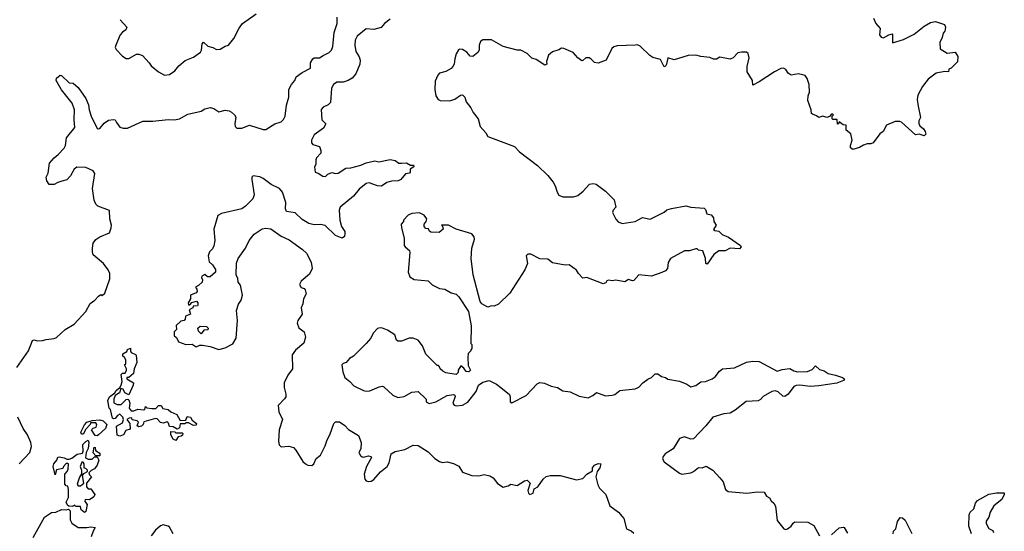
# Model space of a CAD drawing. Extents: x 2293878 to 2522763, y 823964 to 1006972.
# Tile 285 of 407: x 2431065 to 2438826, y 908455 to 912485. Entities that reach past the tile are written whole.
import ezdxf

# ---------------------------------------------------------------- set-up
doc = ezdxf.new("R2010")
doc.units = 0

msp = doc.modelspace()

# ---------------------------------------------------------------- linework, layer by layer
at = {"layer": '0CON20XD'}
for points in [[(2431041.2, 909745), (2431133.8, 909875), (2431165, 909957.5), (2431175, 909963.3), (2431205, 909956.2), (2431245, 909956.7), (2431273.6, 909966.4), (2431335, 909972.5), (2431355, 909982.5), (2431422.5, 910045), (2431494, 910086), (2431586.7, 910185), (2431620.5, 910249.5), (2431657.5, 910275), (2431685, 910307.5), (2431705, 910320), (2431715, 910312.5), (2431735, 910330), (2431775.6, 910444.4), (2431775.6, 910485), (2431762.5, 910515), (2431725.3, 910565), (2431645, 910631.8), (2431637.6, 910655), (2431637.5, 910685), (2431645, 910725.7), (2431665, 910753.8), (2431697.5, 910775), (2431771.2, 910805), (2431785.6, 910845), (2431787, 910867), (2431773.8, 910915), (2431772.5, 910982.5), (2431680, 911015), (2431665, 911031.2), (2431652.8, 911062.8), (2431639.2, 911155), (2431657.7, 911272.3), (2431643.3, 911295), (2431585, 911320), (2431515, 911322), (2431495, 911306.7), (2431465.8, 911254.2), (2431436.9, 911223.1), (2431398, 911212), (2431365, 911203.3), (2431335, 911186.7), (2431297.5, 911187.5), (2431277.5, 911215), (2431273.3, 911245), (2431288.8, 911275), (2431300, 911355), (2431335, 911397.5), (2431368.2, 911421.8), (2431415, 911474.2), (2431424.5, 911495), (2431434.5, 911555), (2431499.6, 911635), (2431493.6, 911695), (2431495.4, 911775), (2431477.9, 911827.9), (2431395, 911931.9), (2431350.8, 912005), (2431355.8, 912024.2), (2431382.9, 912047.1), (2431395, 912046), (2431455, 911987.5), (2431485, 911983.8), (2431525, 911951.2), (2431585.6, 911865), (2431606.7, 911815), (2431611.5, 911775), (2431629.1, 911725), (2431675, 911628.8), (2431685, 911624), (2431695, 911628), (2431730.3, 911669.7), (2431765, 911693.8), (2431805, 911700), (2431816.7, 911695), (2431828, 911675), (2431855, 911638.8), (2431880.5, 911630.5), (2431915, 911631.2), (2432035, 911686.7), (2432115, 911684.5), (2432235, 911700), (2432285, 911697.1), (2432325, 911704.4), (2432389.1, 911740.9), (2432495, 911764), (2432525, 911783.1), (2432565, 911792.9), (2432595.4, 911785.4), (2432635, 911759.2), (2432685, 911772.9), (2432715, 911767.5), (2432735, 911756), (2432758.8, 911735), (2432767.3, 911717.3), (2432759.4, 911665), (2432763.7, 911643.7), (2432775, 911631.4), (2432815, 911630), (2432875, 911654.2), (2432985, 911621.1), (2433005, 911620.8), (2433075, 911664.3), (2433125, 911681.1), (2433145, 911700), (2433157.3, 911725), (2433168.1, 911811.9), (2433186.2, 911875), (2433186.5, 911905), (2433185.7, 911935), (2433206.2, 911975), (2433233.8, 912005), (2433244.4, 912035.6), (2433290.3, 912069.7), (2433357.3, 912102.7), (2433358, 912145), (2433375, 912176.7), (2433386, 912184), (2433426.6, 912183.4), (2433455.8, 912204.2), (2433505, 912225.8), (2433522.9, 912245), (2433531.8, 912275), (2433542.9, 912385), (2433567.3, 912455), (2433567.5, 912505)], [(2431857.5, 912485), (2431910, 912425), (2431902.5, 912405), (2431875, 912386.7), (2431856.7, 912365), (2431821.2, 912285), (2431817.5, 912265), (2431825, 912250), (2431875, 912196.7), (2431905, 912180), (2431925, 912180), (2431985, 912212.5), (2432005, 912212.5), (2432031.7, 912201.7), (2432086.4, 912146.4), (2432100.7, 912120.7), (2432157.5, 912075), (2432205, 912047.5)], [(2432205, 912047.5), (2432245, 912052.5), (2432288.3, 912081.7), (2432318.3, 912121.7), (2432367.7, 912162.3), (2432435, 912190), (2432490, 912230), (2432498, 912245), (2432503.3, 912295), (2432513.3, 912306.7), (2432546.4, 912276.4), (2432586.4, 912266.4), (2432615, 912250), (2432645, 912252.5), (2432683, 912277), (2432710, 912285), (2432753.6, 912336.4), (2432795, 912417.5), (2432821.2, 912455), (2432927.8, 912532.2)], [(2433985, 912489.4), (2433939.4, 912455), (2433915, 912422.5), (2433855, 912407.8), (2433795, 912413.3), (2433724.3, 912355.7), (2433709.3, 912325), (2433707.3, 912285), (2433714, 912234), (2433741.1, 912191.1)], [(2437796.4, 912496.4), (2437813.3, 912455), (2437847.5, 912415), (2437843, 912367), (2437855, 912347.5), (2437875, 912343.3), (2437915, 912366), (2437945, 912372.5), (2437945, 912302.5), (2438031.7, 912328.3), (2438115, 912370), (2438195, 912433.3), (2438245, 912463.3), (2438285, 912470), (2438355, 912447.5), (2438362.5, 912425), (2438357.5, 912395), (2438345, 912380), (2438336.2, 912345), (2438316.7, 912305), (2438320, 912255), (2438375, 912220), (2438438.3, 912228.3), (2438460, 912195), (2438456.4, 912153.6), (2438406.4, 912103.6), (2438390, 912095), (2438387, 912073), (2438357, 912077), (2438290, 912065), (2438225, 912017.5), (2438180.3, 911959.7), (2438145, 911890), (2438140, 911855), (2438146, 911805), (2438166.7, 911715), (2438153, 911687), (2438153, 911667), (2438159.5, 911649.5), (2438188.8, 911625), (2438201.2, 911605), (2438206.4, 911583.6), (2438195, 911570), (2438155, 911582.5), (2438125, 911577.5), (2438015, 911676.7), (2438003, 911683), (2437965, 911682.5), (2437897, 911653), (2437870, 911605), (2437845, 911586.7), (2437792.5, 911515), (2437775, 911506.7), (2437745, 911506.7), (2437715, 911497.5), (2437685, 911477.5), (2437633, 911463), (2437612.5, 911475), (2437612.5, 911495), (2437627.5, 911535), (2437617, 911587), (2437580, 911615), (2437580, 911655), (2437555, 911657.5), (2437525, 911680), (2437520, 911665), (2437511.7, 911661.7), (2437508.3, 911698.3), (2437475, 911700), (2437470, 911705), (2437470, 911725), (2437480, 911735), (2437475, 911740), (2437465, 911740), (2437448.3, 911721.7), (2437426.7, 911713.3), (2437395, 911723.8), (2437363.6, 911713.6), (2437345, 911728.8), (2437315, 911740), (2437307.5, 911745), (2437303.3, 911775), (2437278.3, 911848.3), (2437280, 911885), (2437291.2, 911915), (2437286.7, 911975), (2437271.7, 912021.7), (2437256.7, 912045), (2437205, 912057.5), (2437145, 912047.5), (2437122.5, 912065), (2437103.9, 912093.9), (2437085, 912103.3), (2437065, 912100), (2437015, 912073.8), (2436895, 911994.2), (2436845, 911970), (2436841.2, 912005), (2436798.8, 912075), (2436798.6, 912115), (2436813.8, 912185), (2436807.7, 912217.7), (2436795, 912228.8), (2436755, 912230), (2436726.1, 912223.9), (2436690, 912185), (2436665, 912174), (2436585, 912190), (2436556.2, 912173.8), (2436535, 912174), (2436505, 912186.2), (2436433.9, 912193.9), (2436395, 912206.7), (2436335, 912203.3), (2436225, 912167.5), (2436175, 912183.3), (2436163.3, 912135), (2436155, 912118), (2436145, 912114.2), (2436115, 912172.5), (2436055, 912187.5), (2436032.3, 912202.3), (2435955, 912277.5), (2435935, 912286.7), (2435916.4, 912283.6), (2435775, 912280), (2435749.3, 912270.7), (2435731.7, 912258.3), (2435687.5, 912165), (2435625, 912143.3), (2435595, 912147.5), (2435570, 912175), (2435553.6, 912183.6), (2435526.7, 912183.3), (2435505, 912162.5), (2435495, 912161.2), (2435465, 912184), (2435426.7, 912226.7), (2435355, 912257.5), (2435335, 912260), (2435313.6, 912246.4), (2435265, 912231.2), (2435233.3, 912205), (2435216.7, 912155), (2435218.8, 912135), (2435205, 912126.7), (2435135, 912171.9), (2435102.9, 912182.9), (2435065, 912218), (2435015, 912246.2), (2434985, 912244.3), (2434876.7, 912275), (2434785, 912325.6), (2434715.7, 912325.7), (2434696.1, 912313.9), (2434687.5, 912285), (2434686.7, 912245), (2434675, 912227.5), (2434635.9, 912194.1), (2434615, 912198.8), (2434589.7, 912229.7), (2434555, 912251.2), (2434535, 912253.8), (2434522.9, 912247.1), (2434506.2, 912215), (2434493.9, 912176.1), (2434490, 912135), (2434478.8, 912115), (2434465, 912100), (2434422.7, 912077.3), (2434375, 912062.5), (2434361.7, 912048.3), (2434340.3, 911999.7), (2434336.1, 911936.1), (2434343.9, 911883.9), (2434363.3, 911855), (2434378.3, 911848.3), (2434455, 911846.2), (2434495, 911860), (2434539.3, 911890.7), (2434555, 911893.3), (2434573.3, 911875), (2434585, 911837.5), (2434620.5, 911790.5), (2434638, 911755), (2434678.8, 911705), (2434695, 911642.5), (2434738.8, 911595), (2434753.8, 911565), (2434965.5, 911485.5), (2435003.8, 911443.8), (2435147.4, 911337.4), (2435228.6, 911258.6), (2435269.2, 911205), (2435286.6, 911176.6), (2435300.6, 911125), (2435315, 911102.5), (2435345, 911089.4), (2435430.3, 911089.7), (2435465, 911100.8), (2435507.5, 911135), (2435555, 911190), (2435585, 911193.8), (2435608.3, 911188.3), (2435683, 911133), (2435750, 911065), (2435763, 911007), (2435742.5, 910985), (2435738.8, 910965), (2435763, 910913), (2435783.3, 910893.3), (2435815, 910880), (2435917.5, 910895), (2435975, 910928), (2436035, 910912.5), (2436145, 910967.5), (2436165, 910986.2), (2436202.3, 910997.7), (2436315, 911018), (2436355, 911008), (2436460, 911000), (2436470.7, 910990.7), (2436482.5, 910955), (2436515, 910947.5), (2436532.5, 910925), (2436537.5, 910895), (2436556, 910865), (2436535, 910832.5), (2436545, 910823.8), (2436575, 910820), (2436603, 910793), (2436652.3, 910772.3), (2436746.4, 910706.4), (2436752.5, 910695), (2436739.3, 910680.7), (2436665, 910686.2), (2436625, 910663.3), (2436575, 910663.3), (2436536.7, 910635), (2436485, 910560), (2436473.3, 910565), (2436470, 910605), (2436450, 910665), (2436415, 910670), (2436405, 910680), (2436395, 910680), (2436345, 910664), (2436303.9, 910663.9), (2436193.8, 910605), (2436177.7, 910572.3), (2436170, 910525), (2436155, 910506.7), (2436127.3, 910492.7), (2436045, 910464), (2435945, 910476.2), (2435905, 910430), (2435895, 910427.5), (2435865, 910438.8), (2435835, 910418.8), (2435765, 910433.8), (2435735, 910428.8), (2435705, 910433.3), (2435692.3, 910427.7), (2435685, 910412.5), (2435665, 910403.3), (2435535, 910454), (2435505, 910450), (2435470, 910485), (2435455, 910512.5), (2435395, 910552.5), (2435365, 910550), (2435265, 910570), (2435228.8, 910598.8), (2435165, 910600), (2435095, 910638.1), (2435071.5, 910638.5), (2435057.5, 910625), (2435066.7, 910565), (2435045.9, 910514.1), (2434929.5, 910330.5), (2434840, 910245), (2434805, 910227.5), (2434785, 910230), (2434755, 910220), (2434707, 910247), (2434693.3, 910265), (2434638.8, 910475), (2434622.9, 910605), (2434629.2, 910685), (2434649.2, 910755), (2434646, 910775), (2434627.9, 910797.9), (2434505.7, 910835.7), (2434445, 910866), (2434390, 910865), (2434397.5, 910857.5), (2434402.5, 910835), (2434371.7, 910808.3), (2434305, 910810), (2434291.7, 910821.7), (2434288.3, 910838.3), (2434265, 910840), (2434252.5, 910855), (2434252.5, 910875), (2434270, 910895), (2434273.3, 910915), (2434253.8, 910945), (2434215, 910964), (2434155, 910957.5), (2434127.5, 910945), (2434090, 910905), (2434090, 910895), (2434072.5, 910875), (2434073.8, 910846.2), (2434094.2, 910765), (2434094.2, 910705), (2434103.3, 910695), (2434136.4, 910666.4), (2434140.7, 910650.7), (2434125.8, 910495), (2434138.8, 910458.8), (2434175, 910438), (2434285, 910426.7), (2434315, 910397.5), (2434375, 910367.5), (2434415, 910362.5), (2434465, 910332.5), (2434505, 910322.5), (2434525, 910302.5), (2434603.3, 910185), (2434623, 910073), (2434620, 909935), (2434630, 909925), (2434630, 909895), (2434620, 909885), (2434620, 909875), (2434600, 909855), (2434597.5, 909825), (2434600.7, 909760.7), (2434617.5, 909725), (2434605, 909710), (2434585, 909712.5), (2434565, 909740), (2434542.5, 909757.5), (2434520, 909725), (2434520, 909705), (2434505, 909690), (2434423, 909703), (2434400, 909715), (2434380, 909735), (2434375, 909750), (2434365, 909760), (2434355, 909760), (2434265, 909850), (2434240, 909915), (2434205, 909960), (2434165, 909976.7), (2434135, 909976.7), (2434075, 909952.5), (2434045, 909952.5), (2434035, 909960), (2434021.7, 910001.7), (2433965, 910040), (2433925, 910056), (2433905, 910058.8), (2433885, 910053.3), (2433850, 910015), (2433832, 909975), (2433795.6, 909934.4)], [(2433741.1, 912191.1), (2433748.2, 912165), (2433745.4, 912135), (2433715, 912059.4), (2433684.5, 912025), (2433654.7, 912005.3), (2433615, 911991.8), (2433565, 911991.8), (2433537.8, 911975), (2433521.5, 911945), (2433515, 911833.3), (2433496.2, 911815), (2433456.2, 911795), (2433441.9, 911778.1), (2433446.1, 911696.1), (2433478.8, 911665), (2433458.3, 911631.7), (2433385, 911577.5), (2433364.4, 911535), (2433366, 911515), (2433375, 911501.2), (2433427.5, 911485), (2433438.8, 911455), (2433437.7, 911432.3), (2433403.6, 911396.4), (2433398.3, 911381.7), (2433400, 911345), (2433387.5, 911325), (2433393, 911283), (2433417, 911277), (2433453, 911253), (2433475, 911250), (2433493, 911267), (2433525, 911282.5), (2433555, 911274), (2433575, 911276), (2433635, 911316.2), (2433675, 911318.8), (2433755, 911338), (2433795, 911358), (2433863, 911373), (2433895, 911366.2), (2433985, 911383.3), (2434025, 911376.7), (2434054.2, 911354.2), (2434073.9, 911353.9), (2434115, 911357.5), (2434145, 911340), (2434168, 911338), (2434172.5, 911325), (2434141.7, 911308.3), (2434142.5, 911285), (2434136.7, 911275), (2434105, 911270), (2434068.8, 911225), (2434047.5, 911215), (2433995, 911211.8), (2433958.6, 911201.4), (2433917.3, 911172.7), (2433885, 911176), (2433818.9, 911198.9), (2433795, 911195.6), (2433739.6, 911150.4), (2433695, 911095.8), (2433590.9, 911009.1), (2433584.2, 910985), (2433589.4, 910905), (2433601.4, 910855), (2433626.3, 910816.3), (2433628.8, 910801.2), (2433624.1, 910775.9), (2433606, 910764), (2433555, 910785.7), (2433472.4, 910862.4), (2433435, 910870.6), (2433385, 910867.8), (2433345, 910880), (2433290.4, 910910.4), (2433235, 910962.5), (2433168.8, 910975), (2433160, 910995), (2433161.8, 911045), (2433135, 911125.8), (2433113.3, 911155), (2433045.9, 911185.9), (2432984.3, 911235), (2432956.3, 911246.3), (2432905, 911254.3), (2432895.5, 911244.5), (2432893.8, 911225), (2432913.9, 911105), (2432901.8, 911075), (2432845.2, 911014.8), (2432815.3, 910994.7), (2432655, 910958.7), (2432626.7, 910943.3), (2432594.6, 910835), (2432602.1, 910745), (2432596, 910704), (2432585, 910680), (2432560.8, 910655), (2432551.2, 910625), (2432558.3, 910578.3), (2432583.3, 910555), (2432607, 910517), (2432607.5, 910495), (2432565, 910460), (2432545, 910460), (2432525, 910477.5), (2432500, 910465), (2432497.5, 910455), (2432506.7, 910436.7), (2432503.6, 910416.4), (2432475, 910390), (2432451.7, 910378.3), (2432461.7, 910361.7), (2432462.5, 910345), (2432455, 910332.5), (2432410, 910315), (2432410, 910285), (2432392.5, 910255), (2432395, 910240), (2432405, 910240), (2432421.7, 910258.3), (2432457, 910267), (2432470, 910255), (2432470, 910235), (2432465, 910230), (2432431.7, 910228.3), (2432430, 910215), (2432401.7, 910198.3), (2432410, 910165), (2432371.7, 910148.3), (2432370, 910125), (2432360, 910115), (2432335, 910110), (2432297.5, 910075), (2432300, 910045), (2432282.5, 910025), (2432283.3, 909995), (2432300.7, 909980.7), (2432317.5, 909947.5), (2432375, 909927.5), (2432425, 909930), (2432455, 909907.5), (2432485, 909920), (2432505, 909920), (2432565, 909910), (2432635, 909888), (2432685, 909900), (2432745, 909931.2), (2432770.8, 909975), (2432780.6, 910115), (2432774.4, 910195), (2432790, 910245), (2432810, 910275), (2432820, 910315), (2432803.9, 910393.9), (2432786.1, 910416.1), (2432783.3, 910445), (2432771.2, 910475), (2432773.9, 910566.1), (2432787.3, 910602.7), (2432844, 910685), (2432874, 910745), (2432912, 910795), (2432975, 910836.2), (2433005, 910843.3), (2433045, 910836.7), (2433125, 910780), (2433188.3, 910751.7), (2433295, 910674.3), (2433325.6, 910645), (2433362.2, 910575), (2433370.6, 910525), (2433349.4, 910480.6), (2433283.3, 910425), (2433270.7, 910399.3), (2433282.5, 910375), (2433306.2, 910366.2), (2433316.1, 910356.1), (2433323.6, 910326.4), (2433301.2, 910285), (2433296.1, 910246.1), (2433284, 910215), (2433290, 910165), (2433256, 910115), (2433252, 910095), (2433265, 910057.5), (2433306.1, 910026.1), (2433318, 909985), (2433305, 909936.7), (2433239.1, 909880.9), (2433212.5, 909845), (2433216.2, 909735), (2433178, 909685), (2433150, 909625), (2433148.3, 909588.3), (2433162, 909535), (2433161.2, 909515), (2433152.3, 909497.7), (2433103.3, 909445), (2433107.5, 909395), (2433136.2, 909335), (2433111.2, 909255), (2433104.2, 909165), (2433110, 909135), (2433125, 909118.8), (2433185, 909125.8), (2433222.5, 909115), (2433241.2, 909095), (2433296.7, 909005), (2433316.7, 908985), (2433335, 908976), (2433367.3, 908972.7), (2433383.3, 908985), (2433402.1, 909027.9), (2433435, 909054), (2433473.4, 909126.6), (2433487.1, 909175), (2433509.4, 909215), (2433541.2, 909305), (2433555, 909316.2), (2433585, 909316.2), (2433628.8, 909288.8), (2433657.7, 909257.7), (2433735, 909210), (2433755.8, 909155), (2433754, 909105), (2433737.5, 909075), (2433752.3, 909052.3), (2433765, 909040), (2433775, 909038.8), (2433815, 909048.8), (2433836.2, 909045), (2433837.5, 909035), (2433798.2, 908965), (2433780.4, 908905), (2433785.6, 908865), (2433795, 908852.5), (2433815, 908845.7), (2433835, 908848.6), (2433855, 908861.4), (2433907.7, 908922.3), (2433960.9, 908965), (2433978.2, 908995), (2433993.3, 909065), (2434024, 909084), (2434100.3, 909099.7), (2434165, 909133.1), (2434205, 909130), (2434285, 909080), (2434338.3, 909028.3), (2434375, 909003.8), (2434396.4, 908996.4), (2434435, 909001.2), (2434485, 908990), (2434525, 908966.7), (2434555, 908921.2), (2434630, 908895), (2434685, 908892.5), (2434725, 908901.2), (2434771.7, 908891.7), (2434796.4, 908876.4), (2434831.7, 908831.7), (2434875, 908803.3), (2434915, 908812.5), (2434935, 908826.7), (2434985, 908816.7), (2435045, 908852.5), (2435065, 908857.5), (2435087.5, 908835), (2435071.2, 908775), (2435074.4, 908754.4), (2435085, 908743.8), (2435112.5, 908755), (2435120, 908790), (2435148.8, 908805), (2435191.2, 908865), (2435215, 908886.7), (2435246.4, 908893.6), (2435325, 908893.8), (2435455, 908861.2), (2435505, 908871.2), (2435535.9, 908904.1), (2435579.5, 908930.5), (2435580.8, 908955), (2435595, 908975.8), (2435625, 908988.8), (2435646.7, 908986.7), (2435638.8, 908955), (2435617.5, 908925), (2435607.5, 908885), (2435621.2, 908821.2), (2435636.2, 908795), (2435685, 908743.8), (2435717.5, 908655), (2435783.8, 908605), (2435815, 908572.5), (2435825.8, 908555), (2435847.5, 908475), (2435885, 908458), (2435905, 908440)], [(2432495, 910010), (2432475, 910030), (2432470, 910055), (2432488.3, 910071.7), (2432538.3, 910068.3), (2432550, 910055), (2432548.3, 910041.7), (2432515, 910040), (2432495, 910010)], [(2433795.6, 909934.4), (2433696.2, 909835), (2433663.3, 909815), (2433637.5, 909785), (2433615, 909776.7), (2433603.8, 909765), (2433610.7, 909710.7), (2433627.5, 909665), (2433665.9, 909635.9), (2433699.5, 909599.5), (2433775, 909564.2), (2433795, 909559.4), (2433825, 909562.5), (2433897.6, 909592.4), (2433925, 909597.1), (2433935, 909594), (2434005, 909526.7), (2434045, 909508.8), (2434095, 909516.2), (2434155, 909551.2), (2434206.4, 909556.4), (2434270, 909495), (2434270, 909475), (2434292.5, 909462.5), (2434343.8, 909475), (2434435, 909523.3), (2434483, 909533), (2434495.8, 909525.8), (2434496.1, 909516.1), (2434478.8, 909465), (2434489.5, 909449.5), (2434505, 909444), (2434555, 909449.2), (2434597.8, 909472.2), (2434663.6, 909556.4), (2434681.2, 909605), (2434715, 909630), (2434765, 909642.5), (2434823.6, 909613.6), (2434858, 909588), (2434925, 909532.5), (2434931.2, 909515), (2434930, 909475), (2434945, 909466.2), (2435056.2, 909525), (2435145, 909616.2), (2435165, 909626), (2435201.2, 909621.2), (2435255, 909598.8), (2435305, 909588), (2435345, 909560), (2435405, 909553.8), (2435475, 909519.2), (2435545, 909506.7), (2435583.3, 909525), (2435611.7, 909548.3), (2435682.3, 909522.3), (2435735, 909526.2), (2435755, 909532), (2435795.8, 909564.2), (2435915, 909576), (2435945, 909590), (2435978, 909625), (2436015, 909652.9), (2436044.4, 909665.6), (2436075, 909696.2), (2436093.9, 909693.9), (2436124.1, 909674.1), (2436155, 909666.2), (2436175, 909653.8), (2436266.7, 909636.7), (2436324.2, 909614.2), (2436355, 909594), (2436395, 909603.8), (2436435, 909633.3), (2436470, 909635), (2436523.9, 909656.1), (2436547.3, 909672.7), (2436580, 909715), (2436605, 909733.8), (2436698.3, 909741.7), (2436795, 909786), (2436845, 909796.2), (2436895, 909791.2), (2437035, 909716.7), (2437075, 909730), (2437135, 909736.2), (2437168.3, 909718.3), (2437195, 909712), (2437276.1, 909713.9), (2437310.7, 909729.3), (2437337, 909757), (2437369.3, 909729.3), (2437405, 909720), (2437438.3, 909698.3), (2437495, 909685.8), (2437550, 909665), (2437567.5, 909655), (2437558.3, 909641.7), (2437505, 909622), (2437365, 909601.2), (2437295, 909594.3), (2437215, 909606), (2437185, 909602.5), (2437166.7, 909595), (2437122.5, 909535), (2437095, 909516.7), (2437079.3, 909519.3), (2437044.1, 909554.1), (2437020.8, 909560.8), (2436993.6, 909556.4), (2436926.4, 909516.4), (2436905, 909493.3), (2436886.4, 909483.6), (2436792.3, 909477.7), (2436705, 909408.8), (2436665, 909386.2), (2436615, 909380), (2436528.8, 909355), (2436474, 909285), (2436375, 909184), (2436355, 909180.8), (2436305, 909199.2), (2436265, 909185.8), (2436214.6, 909105.4), (2436152.2, 909065), (2436136.7, 909045), (2436130.6, 909025), (2436145, 909002.5), (2436265, 908912.5), (2436285, 908905.8), (2436355, 908916), (2436376.7, 908925), (2436415, 908957.5), (2436445, 908953.3), (2436475, 908968.8), (2436527.5, 908935), (2436585, 908876.7), (2436608.8, 908845), (2436628.8, 908785), (2436648.3, 908768.3), (2436795.9, 908754.1), (2436880, 908765), (2436932.5, 908762.5), (2436950.7, 908730.7), (2436975, 908717.5), (2436987.5, 908695), (2437010, 908675), (2437021.7, 908651.7), (2437035, 908540), (2437087.5, 908475), (2437105, 908470), (2437117.5, 908475), (2437146.7, 908495), (2437161.2, 908518.8), (2437175, 908528.8), (2437277, 908527), (2437325, 908500), (2437369.3, 908419.3)], [(2431855, 909203.8), (2431833, 909213), (2431828.3, 909281.7), (2431875, 909310), (2431882.5, 909335), (2431876.7, 909355), (2431855, 909376.2), (2431835, 909366.2), (2431817.7, 909342.3), (2431805, 909340), (2431796.2, 909346.2), (2431780, 909415), (2431770, 909425), (2431760, 909485), (2431772.5, 909515), (2431813.3, 909546.7), (2431823.8, 909565), (2431853.3, 909586.7), (2431863.3, 909605), (2431871.2, 909635), (2431865, 909690), (2431875, 909700), (2431895, 909700), (2431907.5, 909725), (2431907.5, 909735), (2431890, 909765), (2431900, 909775), (2431900, 909805), (2431890, 909825), (2431877.5, 909835), (2431878.3, 909851.7), (2431908.3, 909871.7), (2431913.6, 909886.4), (2431938.3, 909898.3), (2431937.5, 909875), (2431943.6, 909863.6), (2431978.3, 909848.3), (2431981.7, 909841.7), (2431986.7, 909785), (2431967.5, 909735), (2431961.7, 909698.3), (2431925, 909667.5), (2431910, 909665), (2431910, 909655), (2431962.5, 909625), (2431960, 909605), (2431925, 909530), (2431892.5, 909545), (2431880, 909575), (2431861.7, 909578.3), (2431850, 909545), (2431816.4, 909523.6), (2431806.7, 909495), (2431807.5, 909467.5), (2431833.6, 909453.6), (2431865, 909453.8), (2431905, 909493.3), (2431916.7, 909496.7), (2431925, 909490), (2431932.5, 909465), (2431927.5, 909425), (2431943.6, 909403.6), (2431965, 909403.3), (2431995, 909417.5), (2432039.3, 909410.7), (2432050, 909415), (2432055, 909437.5), (2432067.5, 909427.5), (2432106.7, 909423.3), (2432137, 909423), (2432160, 909445), (2432180, 909445), (2432193, 909423), (2432235, 909413.3), (2432256.2, 909396.2), (2432302.5, 909375), (2432328.3, 909328.3), (2432375, 909330), (2432385, 909360), (2432410, 909355), (2432425, 909330), (2432457.5, 909305), (2432455, 909290), (2432435, 909287.5), (2432395, 909310), (2432375, 909310), (2432365, 909302.5), (2432330, 909300), (2432325, 909270), (2432305, 909260), (2432275, 909277.5), (2432245, 909280), (2432237, 909307), (2432227, 909317), (2432195, 909307.5), (2432175, 909311.2), (2432149.3, 909339.3), (2432135, 909342.5), (2432043.8, 909316.2), (2432037.5, 909295), (2432025, 909283.3), (2432005, 909277.5), (2431990, 909285), (2432000, 909315), (2431990, 909325), (2431951.7, 909331.7), (2431947.5, 909347.5), (2431927, 909347), (2431910, 909335), (2431932.5, 909305), (2431935, 909260), (2431901.7, 909248.3), (2431882.5, 909215), (2431855, 909203.8)], [(2431060, 908985), (2431143.8, 909075), (2431156.8, 909123.2), (2431152.5, 909155), (2431127.1, 909215), (2431090.8, 909265), (2431049.4, 909355)], [(2431675, 909206.7), (2431660, 909210), (2431630, 909255), (2431643, 909267), (2431667.5, 909275), (2431672.5, 909295), (2431665, 909310), (2431621.7, 909308.3), (2431620, 909295), (2431585, 909260), (2431565, 909220), (2431550.7, 909220.7), (2431546.7, 909235), (2431575, 909292.5), (2431595, 909313.3), (2431635, 909326.7), (2431695, 909333.3), (2431723.6, 909323.6), (2431752.5, 909295), (2431740, 909265), (2431685, 909213.3), (2431675, 909206.7)], [(2432295, 909170), (2432275, 909180), (2432255, 909213.3), (2432255, 909240), (2432287, 909237), (2432295, 909230), (2432345, 909230), (2432350, 909225), (2432348.3, 909211.7), (2432337, 909203), (2432315, 909200), (2432295, 909170)], [(2431575, 908602.5), (2431550, 908625), (2431545, 908650), (2431505, 908650), (2431500, 908660), (2431479.3, 908650.7), (2431452, 908652), (2431440.8, 908660.8), (2431430, 908685), (2431449.2, 908720.8), (2431450, 908785), (2431445, 908810), (2431431.7, 908811.7), (2431420, 908825), (2431420, 908905), (2431440, 908925), (2431447, 908943), (2431450, 908985), (2431445, 908990), (2431431.7, 908988.3), (2431410, 908965), (2431405, 908950), (2431355, 908940), (2431345, 908900), (2431328.8, 908965), (2431334, 908985), (2431357.5, 909015), (2431365, 909037.5), (2431375, 909040), (2431415, 909032.5), (2431435, 909022.5), (2431455, 909022.5), (2431475, 909030), (2431518.3, 909061.7), (2431558.8, 909071.2), (2431563.9, 909086.1), (2431562.3, 909137.7), (2431585, 909163.3), (2431605, 909172.5), (2431610, 909155), (2431603, 909107), (2431587.5, 909075), (2431583.3, 909033.3), (2431603.6, 909023.6), (2431635, 909022.5), (2431655, 909040), (2431675, 909040), (2431688.8, 909015), (2431674, 908975), (2431655, 908946.7), (2431627.5, 908932.5), (2431610, 908915), (2431615, 908900), (2431630, 908885), (2431590, 908835), (2431590, 908805), (2431605, 908790), (2431625, 908790), (2431656.7, 908745), (2431648.8, 908725), (2431615, 908703.3), (2431580, 908705), (2431578.3, 908688.3), (2431597.5, 908665), (2431585, 908610), (2431575, 908602.5)], [(2431695, 909050), (2431665, 909050), (2431642.5, 909072.5), (2431651.7, 909118.3), (2431660, 909115), (2431661.7, 909091.7), (2431695, 909070), (2431695, 909050)], [(2431545, 908812.5), (2431570, 908835), (2431560, 908895), (2431570, 908910), (2431600, 908925), (2431600, 908935), (2431585, 908950), (2431573, 908953), (2431572.5, 908985), (2431565, 909000), (2431555, 909000), (2431540, 908965), (2431552.5, 908935), (2431551.7, 908908.3), (2431535, 908880), (2431517.5, 908825), (2431525, 908812.5), (2431545, 908812.5)], [(2438568.9, 908435), (2438547.8, 908495), (2438550, 908585), (2438555.9, 908604.1), (2438585, 908632.5), (2438598.8, 908675), (2438615, 908696.7), (2438705, 908747.5), (2438765, 908758.8), (2438825, 908757.5), (2438826.2, 908745), (2438806.2, 908705), (2438744, 908655), (2438714.3, 908605.7), (2438703.8, 908565), (2438684, 908535), (2438682, 908515), (2438705, 908476.7), (2438735, 908460), (2438740, 908445)], [(2431171.5, 908405), (2431260, 908565), (2431315, 908604), (2431350, 908605), (2431395, 908626.7), (2431430, 908625), (2431448, 908628), (2431462, 908615), (2431462.2, 908545), (2431475, 908518.8), (2431525, 908483.3), (2431595, 908483.3), (2431625, 908490), (2431660, 908485), (2431642.5, 908455), (2431628.3, 908411.7)], [(2437951.2, 908435), (2437953.3, 908455), (2437972, 908475), (2437985, 908532.5), (2438005, 908562.5), (2438025, 908560), (2438045, 908542.5), (2438096.4, 908436.4)], [(2432273.1, 908435), (2432246.6, 908486.6), (2432235, 908496.2), (2432195, 908506.2), (2432175, 908498), (2432135, 908463.8), (2432100.3, 908419.7)], [(2437465, 908428), (2437525, 908482.5), (2437555, 908486.7), (2437565, 908483.3), (2437591.2, 908441.2)]]:
    msp.add_lwpolyline(points, dxfattribs=at)

doc.saveas('drawing.dxf')
